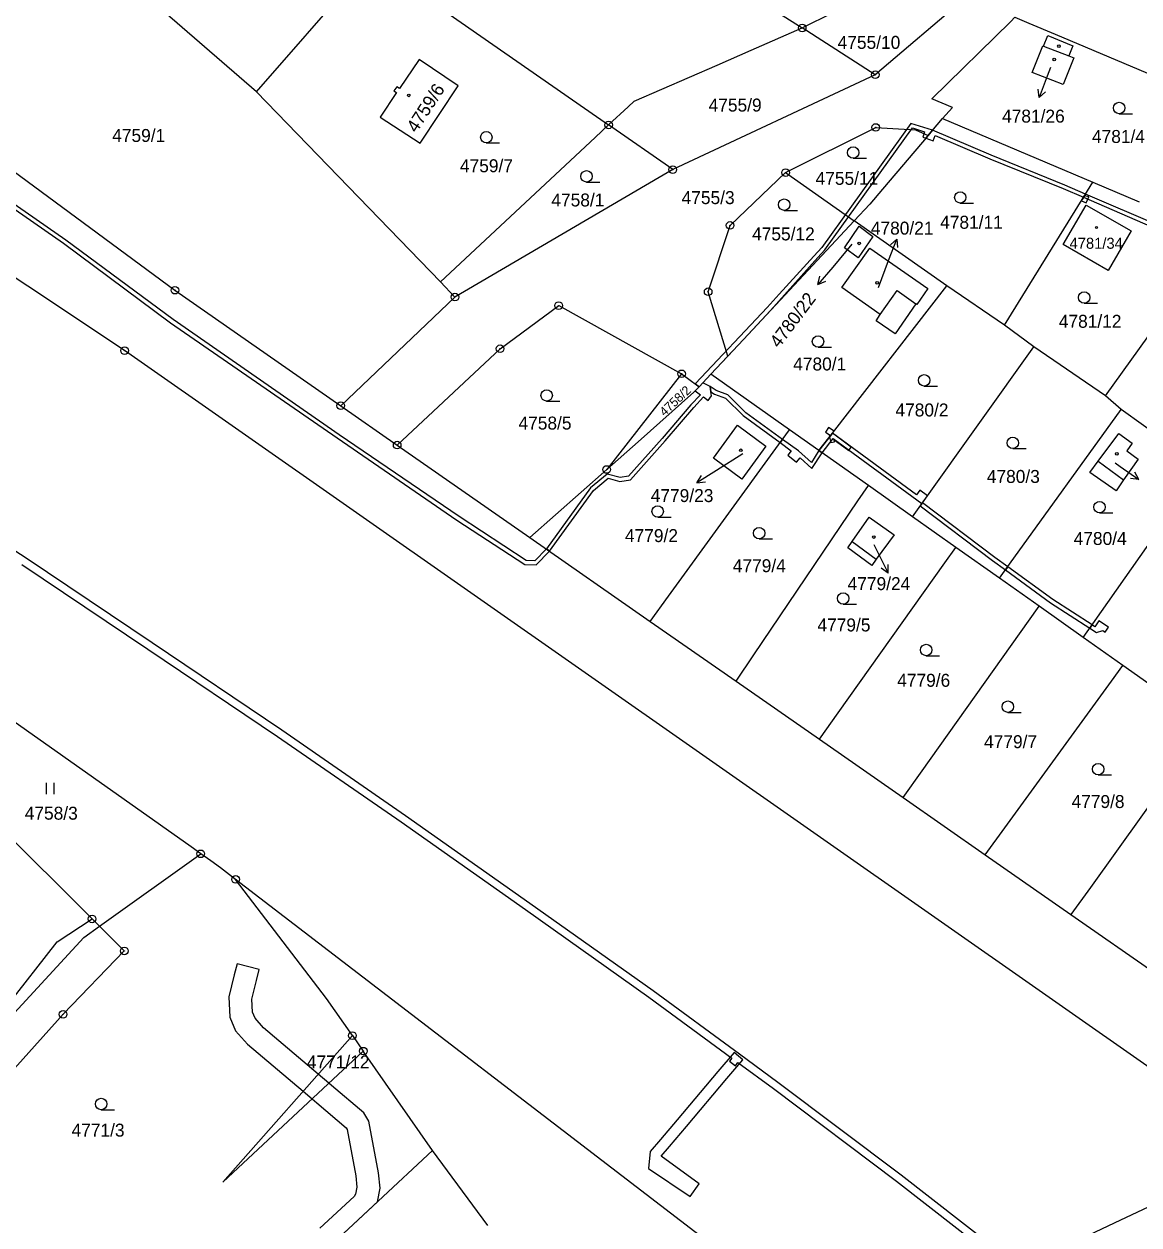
# Model space of a CAD drawing. Extents: x -644096 to -634268, y -1141430 to -1133463.
# Drawn here: x -638236.1 to -638089.9, y -1138302.9 to -1138145.3 of the extents above; entities that cross this region are included whole.
import ezdxf

# ---------------------------------------------------------------- set-up
doc = ezdxf.new("R2010")
doc.units = 0
for name, color, linetype in [('_CIVIL_CONSTRUCTION', 7, 'Continuous'), ('B_Hranice _3D', 7, 'Continuous'), ('M_Svah_Nasyp', 7, 'Continuous'), ('M_Svah_Zarez', 7, 'Continuous'), ('spodek_zarez', 7, 'Continuous'), ('svrsek_osa_sjezdy', 7, 'Continuous'), ('svrsek_osa_terminal_VRT', 7, 'Continuous'), ('svrsek_osa_VRT', 7, 'Continuous'), ('svrsek_popisy_VRT', 7, 'Continuous'), ('terminal_VRT', 7, 'Continuous')]:
    doc.layers.add(name, color=color, linetype=linetype)

msp = doc.modelspace()

# ---------------------------------------------------------------- linework, layer by layer
at = {"layer": '_CIVIL_CONSTRUCTION'}
for centre, radius in [((-638134.09, -1138145.86), 0.5), ((-638134.09, -1138145.86), 0.0303), ((-638124.51, -1138152), 0.5), ((-638124.51, -1138152), 0.0303), ((-638159.48, -1138158.58), 0.5), ((-638159.48, -1138158.58), 0.0303), ((-638124.44, -1138158.91), 0.5), ((-638124.44, -1138158.91), 0.0303), ((-638151.06, -1138164.44), 0.5), ((-638136.27, -1138164.83), 0.5), ((-638151.06, -1138164.44), 0.0303), ((-638136.27, -1138164.83), 0.0303), ((-638143.54, -1138171.76), 0.5), ((-638143.54, -1138171.76), 0.0303), ((-638216.34, -1138180.25), 0.5), ((-638146.42, -1138180.45), 0.5), ((-638216.34, -1138180.25), 0.0303), ((-638179.62, -1138181.15), 0.5), ((-638179.62, -1138181.15), 0.0303), ((-638146.42, -1138180.45), 0.0303), ((-638166.02, -1138182.28), 0.5), ((-638166.02, -1138182.28), 0.0303), ((-638222.95, -1138188.18), 0.5), ((-638173.7, -1138187.93), 0.5), ((-638173.7, -1138187.93), 0.0303), ((-638222.95, -1138188.18), 0.0303), ((-638149.91, -1138191.22), 0.5), ((-638149.91, -1138191.22), 0.0303), ((-638194.6, -1138195.4), 0.5), ((-638194.6, -1138195.4), 0.0303), ((-638187.2, -1138200.57), 0.5), ((-638187.2, -1138200.57), 0.0303), ((-638159.72, -1138203.77), 0.5), ((-638159.72, -1138203.77), 0.0303), ((-638212.95, -1138254.18), 0.5), ((-638212.95, -1138254.18), 0.0303), ((-638208.38, -1138257.53), 0.5), ((-638208.38, -1138257.53), 0.0303), ((-638227.2, -1138262.72), 0.5), ((-638227.2, -1138262.72), 0.0303), ((-638222.98, -1138266.92), 0.5), ((-638222.98, -1138266.92), 0.0303), ((-638231.01, -1138275.23), 0.5), ((-638231.01, -1138275.23), 0.0303), ((-638193.07, -1138278.02), 0.5), ((-638193.07, -1138278.02), 0.0303), ((-638191.64, -1138280.06), 0.5), ((-638191.64, -1138280.06), 0.0303)]:
    msp.add_circle(centre, radius, dxfattribs=at)
at = {"layer": 'B_Hranice _3D'}
for points in [[(-638148.06, -1138192.47), (-638147.6, -1138192.91), (-638147.12, -1138192.39), (-638146.08, -1138191.27), (-638141.8, -1138186.7), (-638138.26, -1138182.91), (-638132.03, -1138175.95), (-638131.14, -1138174.96), (-638119.63, -1138158.97), (-638118.05, -1138159.46), (-638118.27, -1138160.17), (-638117.87, -1138160.32), (-638117.55, -1138159.94), (-638116.98, -1138159.27), (-638119.83, -1138158.39), (-638131.52, -1138174.64), (-638132.55, -1138175.77), (-638137.1, -1138180.76), (-638138.7, -1138182.5)], [(-638116.98, -1138159.27), (-638117.55, -1138159.94), (-638117.87, -1138160.32), (-638116.93, -1138160.66), (-638116.64, -1138159.97), (-638109.49, -1138163.02), (-638099.87, -1138166.93), (-638097.21, -1138168.07), (-638096.94, -1138167.64), (-638099.67, -1138166.47), (-638109.29, -1138162.56)], [(-638097.39, -1138168.37), (-638097.48, -1138168.51), (-638096.86, -1138168.8), (-638096.48, -1138168), (-638097.08, -1138167.86)], [(-638096.94, -1138167.64), (-638097.21, -1138168.07), (-638087.44, -1138172.27), (-638080.7, -1138175.17), (-638080.4, -1138174.75), (-638087.24, -1138171.81)], [(-638147.12, -1138192.39), (-638147.6, -1138192.91), (-638148.12, -1138193.46), (-638147.43, -1138193.96), (-638148.68, -1138195.3), (-638152.44, -1138199.71), (-638156.88, -1138204.66), (-638157.98, -1138204.82), (-638159.67, -1138204.38), (-638161.83, -1138206.17), (-638167.64, -1138214.19), (-638167.23, -1138214.48), (-638161.47, -1138206.51), (-638159.55, -1138204.92), (-638158, -1138205.34), (-638156.62, -1138205.12), (-638152.06, -1138200.03), (-638148.3, -1138195.64), (-638147.03, -1138194.26), (-638146.43, -1138194.7), (-638145.99, -1138194.09), (-638146.07, -1138193.58), (-638146.17, -1138192.89)], [(-638146.17, -1138192.89), (-638146.07, -1138193.58), (-638145.61, -1138193.87), (-638144.13, -1138194.42), (-638141.81, -1138196.7), (-638136.98, -1138200.23), (-638136.68, -1138199.82), (-638141.49, -1138196.32), (-638143.85, -1138193.98), (-638145.39, -1138193.41)], [(-638130.64, -1138198.25), (-638131.04, -1138198.86), (-638130.57, -1138199.2), (-638130.5, -1138199.51), (-638130.11, -1138199), (-638129.91, -1138198.74)], [(-638136.68, -1138199.82), (-638136.98, -1138200.23), (-638135.52, -1138201.3), (-638135.96, -1138201.9), (-638134.83, -1138202.8), (-638134.34, -1138202.23), (-638132.83, -1138203.62), (-638131.48, -1138201.58), (-638131.89, -1138201.29), (-638132.87, -1138202.83), (-638134.59, -1138201.34)], [(-638118.68, -1138206.48), (-638119.12, -1138207.09), (-638130.11, -1138199), (-638131.89, -1138201.29), (-638131.48, -1138201.58), (-638130.03, -1138199.69), (-638118.4, -1138208.24), (-638118.11, -1138207.83), (-638117.67, -1138207.22)], [(-638127.68, -1138200.86), (-638130.11, -1138199), (-638130.5, -1138199.51), (-638130.34, -1138200.25), (-638129.85, -1138200.14), (-638129.9, -1138199.88), (-638127.98, -1138201.27)], [(-638118.32, -1138208.13), (-638118.61, -1138208.53), (-638109.12, -1138215.71), (-638107.43, -1138216.94), (-638107.13, -1138216.54), (-638108.82, -1138215.31)], [(-638107.13, -1138216.54), (-638107.43, -1138216.94), (-638101.52, -1138221.24), (-638096.37, -1138224.57), (-638096.08, -1138224.16), (-638101.24, -1138220.82)], [(-638096.08, -1138224.16), (-638096.37, -1138224.57), (-638095.51, -1138225.13), (-638094.66, -1138224.89), (-638094.35, -1138225.09), (-638093.94, -1138224.47), (-638095.19, -1138223.64), (-638095.7, -1138224.41)], [(-638147.59, -1138297.47), (-638152.57, -1138293.84), (-638151.5, -1138292.57), (-638149.28, -1138289.95), (-638143.95, -1138283.64), (-638141.87, -1138281.18), (-638143.02, -1138280.22), (-638145.15, -1138282.75), (-638150.49, -1138289.06), (-638152.69, -1138291.66), (-638154.01, -1138293.22), (-638154.26, -1138295.46), (-638148.78, -1138299.14)]]:
    msp.add_lwpolyline(points, close=True, dxfattribs=at)
for points in [[(-638243.66, -1138165.25), (-638230.95, -1138174.1), (-638216.92, -1138184.53), (-638195.06, -1138199.6), (-638179.39, -1138210.4), (-638170.44, -1138216.21), (-638168.97, -1138216.26), (-638167.23, -1138214.48), (-638167.64, -1138214.19), (-638169.17, -1138215.76), (-638170.28, -1138215.71), (-638179.08, -1138209.94), (-638194.8, -1138199.22), (-638216.59, -1138184.08), (-638230.65, -1138173.7), (-638243.38, -1138164.85)], [(-638101.53, -1138311.6), (-638121.13, -1138296.32), (-638137.27, -1138284.17), (-638142.32, -1138280.47), (-638153.63, -1138272.17), (-638169.81, -1138260.68), (-638186.09, -1138249.18), (-638202.32, -1138237.98), (-638219.35, -1138226.52), (-638235.85, -1138215.4), (-638252.67, -1138204.54)], [(-638236.41, -1138216.24), (-638219.91, -1138227.34), (-638202.88, -1138238.8), (-638186.67, -1138250), (-638170.39, -1138261.5), (-638154.21, -1138272.99), (-638143.33, -1138280.97), (-638143.63, -1138281.36), (-638142.84, -1138281.97), (-638142.52, -1138281.56), (-638137.87, -1138284.97), (-638121.73, -1138297.12), (-638102.15, -1138312.38)], [(-638217.85, -1138325.98), (-638189.79, -1138299.83), (-638189.45, -1138298.05), (-638189.64, -1138296), (-638190.92, -1138289.24), (-638191.58, -1138288.13), (-638195.8, -1138284.58), (-638196.16, -1138284.27), (-638197.55, -1138283.08), (-638204.71, -1138276.99), (-638205.83, -1138275.75), (-638206.17, -1138274.94), (-638206.24, -1138273.22), (-638205.64, -1138270.79), (-638205.28, -1138269.33), (-638208.2, -1138268.61), (-638208.56, -1138270.07), (-638209.26, -1138272.92), (-638209.15, -1138275.6), (-638208.39, -1138277.39), (-638206.81, -1138279.15), (-638199.53, -1138285.32), (-638198.36, -1138286.32), (-638197.74, -1138286.86), (-638193.9, -1138290.11), (-638193.76, -1138290.32), (-638192.62, -1138296.42), (-638192.47, -1138297.91), (-638192.65, -1138298.8), (-638192.84, -1138299.11), (-638197.34, -1138303.27)]]:
    msp.add_lwpolyline(points, dxfattribs=at)
at = {"layer": 'M_Svah_Nasyp'}
for p, q in [((-638102.43, -1138148.23), (-638099.14, -1138149.51)), ((-638123.85, -1138183.43), (-638121.63, -1138180.31)), ((-638121.63, -1138180.31), (-638119.17, -1138182.04)), ((-638095.28, -1138202.69), (-638091.96, -1138205.12)), ((-638127.55, -1138213.21), (-638124.38, -1138215.55))]:
    msp.add_line(p, q, dxfattribs=at)
at = {"layer": 'M_Svah_Zarez'}
for centre, radius in [((-638100.42, -1138148.23), 0.175), ((-638101.03, -1138149.99), 0.175), ((-638185.69, -1138154.7), 0.175), ((-638095.5, -1138172.02), 0.119), ((-638126.61, -1138174.11), 0.175), ((-638124.25, -1138179.3), 0.175), ((-638142.14, -1138201.25), 0.175), ((-638092.82, -1138201.72), 0.175), ((-638124.69, -1138212.63), 0.175)]:
    msp.add_circle(centre, radius, dxfattribs=at)
at = {"layer": 'spodek_zarez'}
msp.add_circle((-638683.07, -1137056.85), 1378.08, dxfattribs=at)
at = {"layer": 'svrsek_osa_sjezdy'}
for p, q in [((-638092.52, -1138157.1), (-638090.77, -1138157.1)), ((-638175.51, -1138160.94), (-638173.76, -1138160.94)), ((-638127.41, -1138162.95), (-638125.66, -1138162.95)), ((-638162.36, -1138166.07), (-638160.61, -1138166.07)), ((-638113.36, -1138168.83), (-638111.61, -1138168.83)), ((-638136.44, -1138169.78), (-638134.69, -1138169.78)), ((-638097.12, -1138181.96), (-638095.37, -1138181.96)), ((-638132.01, -1138187.73), (-638130.26, -1138187.73)), ((-638118.09, -1138192.82), (-638116.34, -1138192.82)), ((-638167.6, -1138194.8), (-638165.85, -1138194.8)), ((-638106.48, -1138201.03), (-638104.73, -1138201.03)), ((-638153.04, -1138210.02), (-638151.29, -1138210.02)), ((-638095.09, -1138209.45), (-638093.34, -1138209.45)), ((-638139.74, -1138212.87), (-638137.99, -1138212.87)), ((-638128.71, -1138221.43), (-638126.96, -1138221.43)), ((-638117.82, -1138228.19), (-638116.07, -1138228.19)), ((-638107.11, -1138235.63), (-638105.36, -1138235.63)), ((-638095.27, -1138243.83), (-638093.52, -1138243.83)), ((-638233.19, -1138246.36), (-638233.19, -1138244.86)), ((-638232.19, -1138246.36), (-638232.19, -1138244.86)), ((-638226.02, -1138287.74), (-638224.27, -1138287.74))]:
    msp.add_line(p, q, dxfattribs=at)
for centre in [(-638092.52, -1138156.35), (-638175.51, -1138160.19), (-638127.41, -1138162.2), (-638162.36, -1138165.32), (-638113.36, -1138168.08), (-638136.44, -1138169.03), (-638097.12, -1138181.21), (-638132.01, -1138186.98), (-638118.09, -1138192.07), (-638167.6, -1138194.05), (-638106.48, -1138200.28), (-638095.09, -1138208.7), (-638153.04, -1138209.27), (-638139.74, -1138212.12), (-638128.71, -1138220.68), (-638117.82, -1138227.44), (-638107.11, -1138234.88), (-638095.27, -1138243.08), (-638226.02, -1138286.99)]:
    msp.add_circle(centre, 0.75, dxfattribs=at)
at = {"layer": 'svrsek_osa_terminal_VRT'}
msp.add_arc((-642050.26, -1145189.6), 8802.25, 41.413152, 75.317049, dxfattribs=at)
at = {"layer": 'svrsek_popisy_VRT'}
for p, q in [((-638101.52, -1138151.04), (-638101.95, -1138152.18)), ((-638101.95, -1138152.18), (-638103.03, -1138154.98)), ((-638103.03, -1138154.98), (-638103.13, -1138153.87)), ((-638103.03, -1138154.98), (-638102.2, -1138154.23)), ((-638122.75, -1138176.35), (-638121.68, -1138173.55)), ((-638121.68, -1138173.55), (-638122.5, -1138174.3)), ((-638121.68, -1138173.55), (-638121.57, -1138174.66)), ((-638127.57, -1138174.22), (-638130.09, -1138177.22)), ((-638124.09, -1138179.92), (-638122.75, -1138176.35)), ((-638130.09, -1138177.22), (-638132.02, -1138179.52)), ((-638132.02, -1138179.52), (-638131.76, -1138178.43)), ((-638132.02, -1138179.52), (-638130.99, -1138179.07)), ((-638141.86, -1138201.71), (-638145.34, -1138203.91)), ((-638093.04, -1138202.91), (-638092.39, -1138203.37)), ((-638092.39, -1138203.37), (-638089.93, -1138205.09)), ((-638145.34, -1138203.91), (-638147.89, -1138205.5)), ((-638147.89, -1138205.5), (-638147.3, -1138204.54)), ((-638089.93, -1138205.09), (-638091.04, -1138204.93)), ((-638089.93, -1138205.09), (-638090.46, -1138204.11)), ((-638147.89, -1138205.5), (-638146.77, -1138205.39)), ((-638124.68, -1138213.61), (-638124.15, -1138214.67)), ((-638124.15, -1138214.67), (-638122.83, -1138217.37)), ((-638122.83, -1138217.37), (-638122.82, -1138216.25)), ((-638122.83, -1138217.37), (-638123.72, -1138216.69))]:
    msp.add_line(p, q, dxfattribs=at)
at = {"layer": 'terminal_VRT'}
for p, q in [((-638205.66, -1138154.25), (-638237.47, -1138126.62)), ((-638158.27, -1138130.38), (-638134.09, -1138145.86)), ((-638190.65, -1138136.9), (-638159.48, -1138158.58)), ((-638110.1, -1138139.7), (-638124.51, -1138152)), ((-638124.51, -1138152), (-638134.09, -1138145.86)), ((-638124.51, -1138152), (-638151.06, -1138164.44)), ((-638181.53, -1138179.16), (-638205.66, -1138154.25)), ((-638117.55, -1138159.94), (-638115.68, -1138157.74)), ((-638115.68, -1138157.74), (-638095.97, -1138166.07)), ((-638151.06, -1138164.44), (-638159.48, -1138158.58)), ((-638151.06, -1138164.44), (-638179.62, -1138181.15)), ((-638136.27, -1138164.83), (-638127.27, -1138171.15)), ((-638095.97, -1138166.07), (-638089.92, -1138168.67)), ((-638115.11, -1138179.7), (-638127.27, -1138171.15)), ((-638181.53, -1138179.16), (-638179.62, -1138181.15)), ((-638107.57, -1138184.84), (-638115.11, -1138179.7)), ((-638179.62, -1138181.15), (-638194.6, -1138195.4)), ((-638103.71, -1138187.7), (-638107.57, -1138184.84)), ((-638094.3, -1138194.11), (-638103.71, -1138187.7)), ((-638146.08, -1138191.27), (-638143.85, -1138188.89)), ((-638149.91, -1138191.22), (-638159.72, -1138203.77)), ((-638147.6, -1138192.91), (-638146.08, -1138191.27)), ((-638135.77, -1138198.56), (-638146.08, -1138191.27)), ((-638092.25, -1138195.88), (-638094.3, -1138194.11)), ((-638194.6, -1138195.4), (-638187.2, -1138200.57)), ((-638082.14, -1138203.19), (-638092.25, -1138195.88)), ((-638131.89, -1138201.29), (-638135.77, -1138198.56)), ((-638187.2, -1138200.57), (-638169.79, -1138212.69)), ((-638125.41, -1138205.88), (-638131.89, -1138201.29)), ((-638169.79, -1138212.69), (-638159.72, -1138203.77)), ((-638119.64, -1138209.96), (-638125.41, -1138205.88)), ((-638113.94, -1138213.99), (-638119.64, -1138209.96)), ((-638169.79, -1138212.69), (-638154.02, -1138223.69)), ((-638108.22, -1138218.04), (-638113.94, -1138213.99)), ((-638103.02, -1138221.71), (-638108.22, -1138218.04)), ((-638097.24, -1138225.8), (-638103.02, -1138221.71)), ((-638154.02, -1138223.69), (-638142.75, -1138231.54)), ((-638092.03, -1138229.49), (-638097.24, -1138225.8)), ((-638085.96, -1138233.78), (-638092.03, -1138229.49)), ((-638142.75, -1138231.54), (-638131.84, -1138239.14)), ((-638131.84, -1138239.14), (-638120.85, -1138246.81)), ((-638247.93, -1138242.03), (-638227.2, -1138262.72)), ((-638120.85, -1138246.81), (-638110.08, -1138254.31)), ((-638226.23, -1138263.68), (-638212.95, -1138254.18)), ((-638110.08, -1138254.31), (-638098.85, -1138262.14)), ((-638227.2, -1138262.72), (-638226.23, -1138263.68)), ((-638098.85, -1138262.14), (-638087.54, -1138270.02)), ((-638193.07, -1138278.02), (-638191.64, -1138280.06)), ((-638182.55, -1138293.08), (-638191.64, -1138280.06)), ((-638217.85, -1138325.98), (-638182.55, -1138293.08)), ((-638175.32, -1138302.91), (-638182.55, -1138293.08))]:
    msp.add_line(p, q, dxfattribs=at)
for points in [[(-637990.9, -1138365.37), (-638010.58, -1138346.05), (-638037.63, -1138322.11), (-638086.71, -1138283.5), (-638222.95, -1138188.18), (-638349.23, -1138104.1), (-638423.32, -1138053.73), (-638510.68, -1138004.02), (-638527.17, -1137970.93), (-638528.76, -1137961.15)], [(-638205.66, -1138154.25), (-638192.57, -1138139.23), (-638190.65, -1138136.9)], [(-638134.09, -1138145.86), (-638130.01, -1138143.84), (-638125.52, -1138144), (-638123.79, -1138143.93), (-638118.07, -1138142.29)], [(-638115.68, -1138157.74), (-638114.36, -1138156.29), (-638117.11, -1138155.15), (-638106.71, -1138145.01), (-638106.22, -1138144.46)], [(-638106.22, -1138144.46), (-638104.35, -1138145.24), (-638100.93, -1138146.67), (-638080.93, -1138155.1)], [(-638159.48, -1138158.58), (-638156.91, -1138156.19), (-638156.14, -1138155.48), (-638145.23, -1138150.73), (-638140.76, -1138148.78), (-638134.09, -1138145.86)], [(-638102.43, -1138148.23), (-638101.86, -1138146.84), (-638098.61, -1138148.21), (-638099.14, -1138149.51), (-638098.45, -1138149.79), (-638099.85, -1138153.29), (-638103.94, -1138151.68), (-638102.54, -1138148.19), (-638102.43, -1138148.23)], [(-638179.22, -1138153.44), (-638184.33, -1138149.99), (-638186.9, -1138153.81), (-638187.25, -1138153.57), (-638187.62, -1138154.11), (-638187.27, -1138154.34), (-638189.44, -1138157.56), (-638184.18, -1138160.96), (-638179.22, -1138153.44)], [(-638253.27, -1138153.03), (-638216.34, -1138180.25), (-638194.6, -1138195.4)], [(-638159.48, -1138158.58), (-638161.24, -1138160.22), (-638181.53, -1138179.16)], [(-638136.27, -1138164.83), (-638124.44, -1138158.91), (-638119.23, -1138159.24), (-638117.55, -1138159.94)], [(-638117.55, -1138159.94), (-638123.55, -1138167), (-638125.21, -1138168.95), (-638127.27, -1138171.15)], [(-638143.85, -1138188.89), (-638146.42, -1138180.45), (-638143.54, -1138171.76), (-638136.27, -1138164.83)], [(-638107.57, -1138184.84), (-638097.39, -1138168.37), (-638095.97, -1138166.07)], [(-638090.97, -1138172.48), (-638093.97, -1138177.65), (-638099.85, -1138174.28), (-638096.86, -1138169.08), (-638090.97, -1138172.48)], [(-638127.27, -1138171.15), (-638141.8, -1138186.7), (-638143.85, -1138188.89)], [(-638128.56, -1138174.69), (-638126.6, -1138171.86), (-638124.81, -1138173.22), (-638126.75, -1138176.01), (-638128.56, -1138174.69)], [(-638094.3, -1138194.11), (-638080.93, -1138175.49), (-638079.24, -1138173.14)], [(-638124.41, -1138184.27), (-638123.85, -1138183.43), (-638128.88, -1138179.9), (-638125.2, -1138174.74), (-638117.62, -1138180.05), (-638119.04, -1138182.11), (-638119.17, -1138182.04), (-638121.9, -1138185.96), (-638124.41, -1138184.27)], [(-638131.89, -1138201.29), (-638130.11, -1138199), (-638115.11, -1138179.7)], [(-638187.2, -1138200.57), (-638173.7, -1138187.93), (-638166.02, -1138182.28), (-638149.91, -1138191.22)], [(-638119.64, -1138209.96), (-638118.11, -1138207.83), (-638103.71, -1138187.7)], [(-638149.91, -1138191.22), (-638149.14, -1138191.79), (-638147.6, -1138192.91)], [(-638159.72, -1138203.77), (-638155.61, -1138200.13), (-638148.29, -1138193.64), (-638147.6, -1138192.91)], [(-638108.22, -1138218.04), (-638106.89, -1138216.2), (-638092.25, -1138195.88)], [(-638154.02, -1138223.69), (-638151.61, -1138220.37), (-638137.2, -1138200.53), (-638135.77, -1138198.56)], [(-638142.02, -1138205.02), (-638145.71, -1138202.28), (-638142.56, -1138197.94), (-638138.86, -1138200.7), (-638142.02, -1138205.02)], [(-638091.96, -1138205.12), (-638092.93, -1138206.56), (-638096.37, -1138204.15), (-638095.28, -1138202.69), (-638092.57, -1138199.04), (-638090.8, -1138200.31), (-638091.54, -1138201.33), (-638090.02, -1138202.41), (-638091.96, -1138205.12)], [(-638097.24, -1138225.8), (-638095.98, -1138224.02), (-638081.59, -1138203.57)], [(-638142.75, -1138231.54), (-638140.41, -1138228.07), (-638126.78, -1138207.9), (-638125.41, -1138205.88)], [(-638127.55, -1138213.21), (-638125.29, -1138210.01), (-638122.02, -1138212.35), (-638124.38, -1138215.55), (-638124.97, -1138216.35), (-638128.12, -1138214.03), (-638127.55, -1138213.21)], [(-638131.84, -1138239.14), (-638129.38, -1138235.68), (-638115.38, -1138216.01), (-638113.94, -1138213.99)], [(-638120.85, -1138246.81), (-638118.35, -1138243.29), (-638104.42, -1138223.68), (-638103.02, -1138221.71)], [(-638110.08, -1138254.31), (-638107.51, -1138250.77), (-638093.52, -1138231.54), (-638092.03, -1138229.49)], [(-638212.95, -1138254.18), (-638214.23, -1138253.28), (-638239.88, -1138235.16)], [(-638081.02, -1138237.27), (-638082.42, -1138239.23), (-638096.3, -1138258.58), (-638098.85, -1138262.14)], [(-638247.93, -1138242.03), (-638248.22, -1138242.56), (-638251.07, -1138259.27), (-638249.67, -1138274.49), (-638248.38, -1138278.9), (-638245.77, -1138281.21), (-638238.48, -1138274.28), (-638231.78, -1138265.74), (-638227.2, -1138262.72)], [(-638208.38, -1138257.53), (-638210.35, -1138256.02), (-638211.65, -1138255.08), (-638212.95, -1138254.18)], [(-638193.07, -1138278.02), (-638196.45, -1138273.16), (-638208.38, -1138257.53)], [(-638097.54, -1138342.61), (-638136.12, -1138312.95), (-638143.67, -1138307.21), (-638208.38, -1138257.53)], [(-638257.05, -1138290.6), (-638254.07, -1138288.78), (-638241.47, -1138279.45), (-638228.31, -1138265.16), (-638226.23, -1138263.68)], [(-638226.23, -1138263.68), (-638222.98, -1138266.92), (-638231.01, -1138275.23), (-638249.05, -1138295.31)], [(-638191.64, -1138280.06), (-638210.08, -1138297.24), (-638193.07, -1138278.02)]]:
    msp.add_lwpolyline(points, dxfattribs=at)

# ---------------------------------------------------------------- texts
at = {"layer": 'svrsek_osa_VRT'}
for s, height, p in [('4755/10', 1.7, (-638129.44, -1138148.6)), ('4755/9', 1.7, (-638146.36, -1138156.82)), ('4781/26', 1.7, (-638107.88, -1138158.27)), ('4759/1', 1.7, (-638224.57, -1138160.81)), ('4781/4', 1.7, (-638096.09, -1138160.94)), ('4759/7', 1.7, (-638178.97, -1138164.78)), ('4755/11', 1.7, (-638132.33, -1138166.43)), ('4758/1', 1.7, (-638166.98, -1138169.27)), ('4755/3', 1.7, (-638149.9, -1138168.96)), ('4781/11', 1.7, (-638116, -1138172.19)), ('4755/12', 1.7, (-638140.66, -1138173.72)), ('4780/21', 1.7, (-638125.09, -1138172.96)), ('4781/34', 1.445, (-638099.03, -1138174.82)), ('4781/12', 1.7, (-638100.44, -1138185.18)), ('4780/1', 1.7, (-638135.27, -1138190.78)), ('4780/2', 1.7, (-638121.86, -1138196.81)), ('4758/5', 1.7, (-638171.29, -1138198.53)), ('4780/3', 1.7, (-638109.88, -1138205.53)), ('4779/23', 1.7, (-638153.95, -1138208.04)), ('4779/2', 1.7, (-638157.33, -1138213.29)), ('4780/4', 1.7, (-638098.49, -1138213.67)), ('4779/4', 1.7, (-638143.19, -1138217.24)), ('4779/24', 1.7, (-638128.13, -1138219.59)), ('4779/5', 1.7, (-638132.09, -1138225.01)), ('4779/6', 1.7, (-638121.63, -1138232.27)), ('4779/7', 1.7, (-638110.24, -1138240.32)), ('4779/8', 1.7, (-638098.77, -1138248.17)), ('4758/3', 1.7, (-638236.04, -1138249.7)), ('4771/12', 1.7, (-638199.05, -1138282.33)), ('4771/3', 1.7, (-638229.9, -1138291.27))]:
    msp.add_text(s, height=height, dxfattribs=at).set_placement(p)
for s, height, rotation, p in [('4759/6', 1.7, 57, (-638184.67, -1138159.71)), ('4780/22', 1.7, 53, (-638137.14, -1138187.94)), ('4758/2', 1.19, 43, (-638152.13, -1138196.86))]:
    msp.add_text(s, height=height, rotation=rotation, dxfattribs=at).set_placement(p)

doc.saveas('drawing.dxf')
